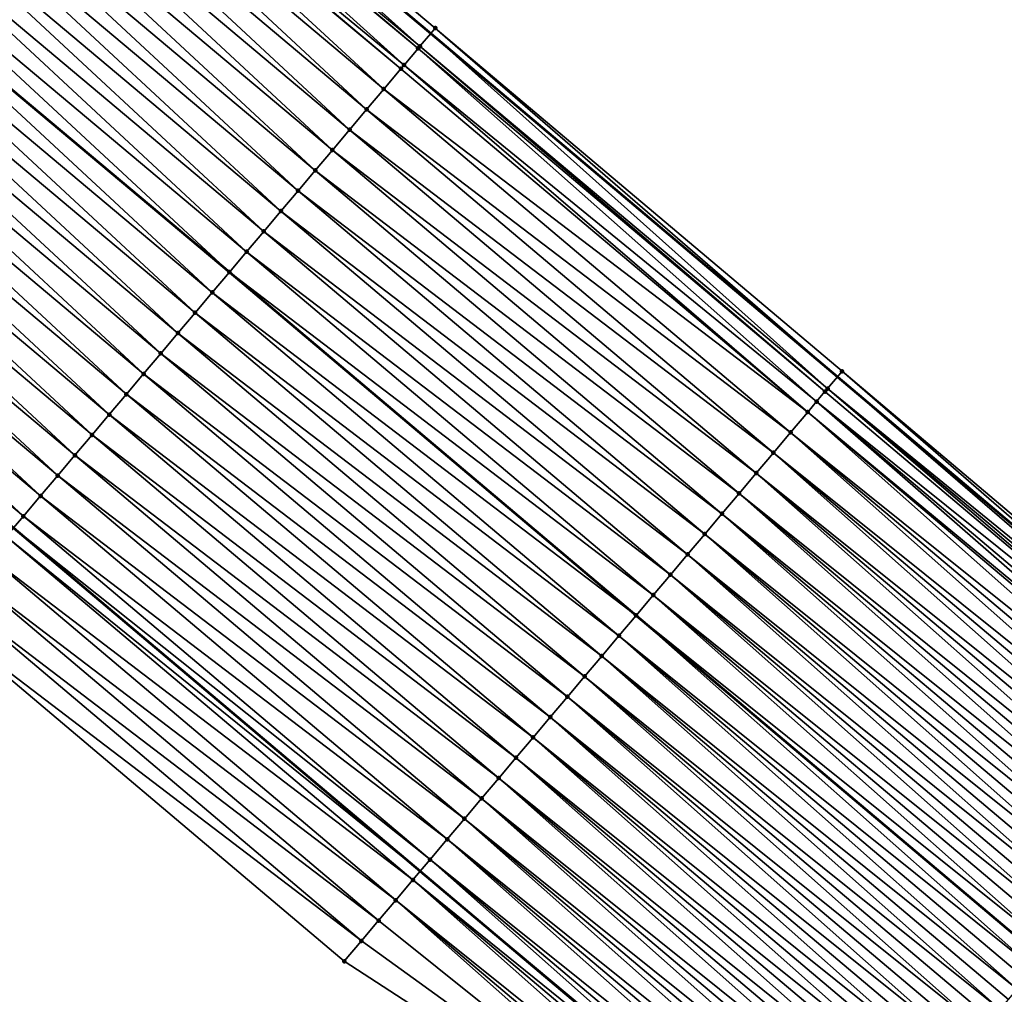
# Model space of a CAD drawing. Header units: feet. Extents: x 2007189 to 2022806, y 818621 to 837694.
# Tile 381 of 656: x 2016581 to 2016618, y 819252 to 819288. Entities that reach past the tile are written whole.
import ezdxf

# ---------------------------------------------------------------- set-up
doc = ezdxf.new("R2010")
doc.units = ezdxf.units.FT
doc.header["$MEASUREMENT"] = 0
for name, color, linetype, lineweight in [('EP_Travel Lane', 172, 'Continuous', 53), ('Road Shots', 141, 'Continuous', 100), ('Road X-Section', 40, 'Continuous', 13), ('STRIPING', 60, 'Continuous', 53)]:
    doc.layers.add(name, color=color, linetype=linetype, lineweight=lineweight)
doc.layers.add('I-77-MM17-21_SB-Surface-Border', color=7, linetype='Continuous')
doc.layers.add('I-77-MM17-21_SB-Surface-TIN', color=7, linetype='Continuous')

msp = doc.modelspace()

# ---------------------------------------------------------------- linework, layer by layer
at = {"layer": 'EP_Travel Lane'}
for points in [[(2016489.559565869, 819377.674227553, 270.3261203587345), (2016504.881901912, 819364.8223237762, 270.560315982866), (2016520.204206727, 819351.9704461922, 270.797772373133), (2016535.526343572, 819339.1187094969, 271.0527361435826), (2016550.848425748, 819326.2670186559, 271.3134064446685), (2016566.170728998, 819313.4151423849, 271.5510221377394), (2016581.493008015, 819300.5632864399, 271.7911614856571), (2016596.840023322, 819287.6751615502, 272.0582540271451), (2016612.121967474, 819274.7761192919, 272.3368764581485), (2016627.40432243, 819261.8767302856, 272.572743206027), (2016642.686517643, 819248.9774761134, 272.8252394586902), (2016657.96883945, 819236.0781150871, 273.0645519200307), (2016673.251180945, 819223.1787374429, 273.3018164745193), (2016688.533488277, 819210.2793886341, 273.5426388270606), (2016703.815714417, 819197.3801083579, 273.7919141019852), (2016719.097995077, 819184.4807820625, 274.0355159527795), (2016734.380056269, 819171.5816410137, 274.3019561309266), (2016749.65505463, 819158.6942299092, 274.5888565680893)], [(2016489.266939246, 819346.1973726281, 270.128160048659), (2016504.589087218, 819333.3456458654, 270.3829531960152), (2016519.911255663, 819320.4939019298, 270.6356149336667), (2016535.233486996, 819307.6421052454, 270.8817148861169), (2016550.55568045, 819294.7903403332, 271.1317693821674), (2016565.877678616, 819281.9387392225, 271.402185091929), (2016581.166967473, 819269.0989905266, 271.6603176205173), (2016596.449232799, 819256.1996771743, 271.905513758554), (2016611.731462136, 819243.3003941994, 272.1544533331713), (2016627.013649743, 819230.4011464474, 272.4077343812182), (2016642.296015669, 819217.5017481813, 272.6424604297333), (2016657.578120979, 819204.6025698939, 272.9043119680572), (2016672.860306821, 819191.7033236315, 273.1577797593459), (2016688.142580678, 819178.8040030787, 273.4020848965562), (2016703.424833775, 819165.9047000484, 273.6485498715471), (2016718.707122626, 819153.0053668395, 273.8912973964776), (2016733.999429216, 819140.1034043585, 274.1678343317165), (2016749.296424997, 819127.221880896, 274.4294133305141)]]:
    msp.add_polyline3d(points, dxfattribs=at)
at = {"layer": 'I-77-MM17-21_SB-Surface-Border', "color": 3, "linetype": 'Continuous', "lineweight": -3}
for points in [[(2016489.732447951, 819377.8802853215, 270.3232260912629), (2016505.054784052, 819365.0283907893, 270.5578926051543), (2016520.377091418, 819352.1765203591, 270.7955601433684), (2016535.778398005, 819339.4191846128, 271.0511854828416), (2016551.562114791, 819327.1172943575, 271.2825340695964), (2016566.804348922, 819314.1698302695, 271.5136050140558), (2016581.665917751, 819300.7693767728, 271.7882463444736), (2016597.013543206, 819287.8806535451, 272.0539932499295), (2016612.295497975, 819274.9816023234, 272.3315104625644), (2016627.577837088, 819262.0822266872, 272.5690261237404), (2016643.827892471, 819250.3289423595, 272.7862371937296), (2016658.787587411, 819237.0475971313, 273.0380198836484), (2016674.392792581, 819224.5300038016, 273.2381648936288), (2016688.707019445, 819210.4848710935, 273.5372030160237), (2016703.989215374, 819197.5856163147, 273.7896226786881), (2016719.916737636, 819185.4502686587, 274.0095461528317), (2016734.553570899, 819171.7871374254, 274.2982413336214), (2016749.827811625, 819158.8992363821, 274.5862957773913)], [(2016746.441525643, 819123.8321223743, 274.3728565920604), (2016731.791721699, 819137.481965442, 274.1178048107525), (2016717.142332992, 819151.151032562, 273.8670019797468), (2016701.417095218, 819163.5250399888, 273.5960993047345), (2016686.900322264, 819177.3317337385, 273.3752747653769), (2016670.328350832, 819188.7024338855, 273.0965546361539), (2016655.046131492, 819201.601708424, 272.8465735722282), (2016640.408835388, 819215.2652303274, 272.6060492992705), (2016624.481575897, 819227.4003561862, 272.3587751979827), (2016610.489193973, 819241.8281330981, 272.128658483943), (2016593.594890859, 819252.8165998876, 271.8316838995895), (2016578.31270149, 819265.7158491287, 271.5785811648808), (2016563.676271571, 819279.3130802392, 271.3462948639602), (2016548.354285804, 819292.1646809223, 271.0750972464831), (2016533.674535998, 819305.7827887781, 270.8458959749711), (2016518.994773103, 819319.4009076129, 270.6180658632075), (2016504.315146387, 819333.0189122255, 270.3760323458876), (2016488.99301617, 819345.8706340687, 270.1199002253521)]]:
    msp.add_polyline3d(points, dxfattribs=at)
at = {"layer": 'I-77-MM17-21_SB-Surface-TIN', "color": 128, "linetype": 'Continuous', "lineweight": -3}
for points in [[(2016581.023175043, 819300.003294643, 271.7990825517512), (2016596.435875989, 819287.1965475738, 272.0681778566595), (2016581.493008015, 819300.5632864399, 271.7911614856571)], [(2016581.665917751, 819300.7693767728, 271.7882463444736), (2016581.493008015, 819300.5632864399, 271.7911614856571), (2016596.840023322, 819287.6751615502, 272.0582540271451)], [(2016596.435875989, 819287.1965475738, 272.0681778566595), (2016596.840023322, 819287.6751615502, 272.0582540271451), (2016581.493008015, 819300.5632864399, 271.7911614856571)], [(2016597.013543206, 819287.8806535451, 272.0539932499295), (2016581.665917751, 819300.7693767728, 271.7882463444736), (2016596.840023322, 819287.6751615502, 272.0582540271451)], [(2016580.380611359, 819299.2370623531, 271.7912550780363), (2016595.836534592, 819286.4863008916, 272.0586313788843), (2016580.953437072, 819299.9201531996, 271.7991767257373)], [(2016580.953437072, 819299.9201531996, 271.7991767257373), (2016596.368394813, 819287.1165962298, 272.06797020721), (2016581.023175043, 819300.003294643, 271.7990825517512)], [(2016580.953437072, 819299.9201531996, 271.7991767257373), (2016595.836534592, 819286.4863008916, 272.0586313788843), (2016596.368394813, 819287.1165962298, 272.06797020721)], [(2016581.023175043, 819300.003294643, 271.7990825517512), (2016596.368394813, 819287.1165962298, 272.06797020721), (2016596.435875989, 819287.1965475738, 272.0681778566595)], [(2016579.73816406, 819298.4707324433, 271.7712942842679), (2016595.078683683, 819285.5879872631, 272.0349654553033), (2016580.328023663, 819299.1743409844, 271.7899687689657)], [(2016580.328023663, 819299.1743409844, 271.7899687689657), (2016595.723499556, 819286.3523252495, 272.0555992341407), (2016580.380611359, 819299.2370623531, 271.7912550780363)], [(2016580.328023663, 819299.1743409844, 271.7899687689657), (2016595.078683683, 819285.5879872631, 272.0349654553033), (2016595.723499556, 819286.3523252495, 272.0555992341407)], [(2016580.380611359, 819299.2370623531, 271.7912550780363), (2016595.723499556, 819286.3523252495, 272.0555992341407), (2016595.836534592, 819286.4863008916, 272.0586313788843)], [(2016579.09570234, 819297.7044146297, 271.7528369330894), (2016594.433858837, 819284.8236568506, 272.015265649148), (2016579.73816406, 819298.4707324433, 271.7712942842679)], [(2016579.73816406, 819298.4707324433, 271.7712942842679), (2016594.433858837, 819284.8236568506, 272.015265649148), (2016595.078683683, 819285.5879872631, 272.0349654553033)], [(2016578.453219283, 819296.9381147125, 271.7366039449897), (2016593.789003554, 819284.0593521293, 271.9987339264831), (2016579.09570234, 819297.7044146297, 271.7528369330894)], [(2016579.09570234, 819297.7044146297, 271.7528369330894), (2016593.789003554, 819284.0593521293, 271.9987339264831), (2016594.433858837, 819284.8236568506, 272.015265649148)], [(2016577.810759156, 819296.1717955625, 271.7179804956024), (2016593.144133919, 819283.2950595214, 271.9836959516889), (2016578.453219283, 819296.9381147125, 271.7366039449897)], [(2016578.453219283, 819296.9381147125, 271.7366039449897), (2016593.144133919, 819283.2950595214, 271.9836959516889), (2016593.789003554, 819284.0593521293, 271.9987339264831)], [(2016577.168301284, 819295.4054745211, 271.6991219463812), (2016592.499263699, 819282.5307674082, 271.9687189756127), (2016577.810759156, 819296.1717955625, 271.7179804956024)], [(2016577.810759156, 819296.1717955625, 271.7179804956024), (2016592.499263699, 819282.5307674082, 271.9687189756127), (2016593.144133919, 819283.2950595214, 271.9836959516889)], [(2016576.525839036, 819294.6391571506, 271.6807196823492), (2016591.854432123, 819281.7664426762, 271.9497196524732), (2016577.168301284, 819295.4054745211, 271.6991219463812)], [(2016577.168301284, 819295.4054745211, 271.6991219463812), (2016591.854432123, 819281.7664426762, 271.9497196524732), (2016592.499263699, 819282.5307674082, 271.9687189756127)], [(2016575.883396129, 819293.8728235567, 271.6603009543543), (2016591.209604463, 819281.0021146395, 271.9303128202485), (2016576.525839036, 819294.6391571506, 271.6807196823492)], [(2016576.525839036, 819294.6391571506, 271.6807196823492), (2016591.209604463, 819281.0021146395, 271.9303128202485), (2016591.854432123, 819281.7664426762, 271.9497196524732)], [(2016575.883396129, 819293.8728235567, 271.6603009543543), (2016575.240926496, 819293.1065123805, 271.642668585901), (2016590.564766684, 819280.2377951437, 271.9119591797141)], [(2016575.883396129, 819293.8728235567, 271.6603009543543), (2016590.564766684, 819280.2377951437, 271.9119591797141), (2016591.209604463, 819281.0021146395, 271.9303128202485)], [(2016589.91991834, 819279.473484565, 271.8947051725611), (2016575.240926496, 819293.1065123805, 271.642668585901), (2016574.598438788, 819292.3402163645, 271.6269204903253)], [(2016589.91991834, 819279.473484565, 271.8947051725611), (2016590.564766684, 819280.2377951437, 271.9119591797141), (2016575.240926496, 819293.1065123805, 271.642668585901)], [(2016574.598438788, 819292.3402163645, 271.6269204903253), (2016573.955974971, 819291.5739000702, 271.6086693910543), (2016589.275089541, 819278.7091572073, 271.8754023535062)], [(2016589.91991834, 819279.473484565, 271.8947051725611), (2016574.598438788, 819292.3402163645, 271.6269204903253), (2016589.275089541, 819278.7091572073, 271.8754023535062)], [(2016588.630248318, 819277.9448409, 271.8574216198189), (2016573.955974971, 819291.5739000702, 271.6086693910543), (2016573.313519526, 819290.8075772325, 271.5895701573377)], [(2016588.630248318, 819277.9448409, 271.8574216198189), (2016589.275089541, 819278.7091572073, 271.8754023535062), (2016573.955974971, 819291.5739000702, 271.6086693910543)], [(2016587.985378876, 819277.1805481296, 271.8423636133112), (2016573.313519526, 819290.8075772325, 271.5895701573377), (2016572.671059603, 819290.0412579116, 271.5709254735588)], [(2016587.985378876, 819277.1805481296, 271.8423636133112), (2016588.630248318, 819277.9448409, 271.8574216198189), (2016573.313519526, 819290.8075772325, 271.5895701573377)], [(2016587.340545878, 819276.4162245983, 271.8235123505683), (2016572.671059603, 819290.0412579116, 271.5709254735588), (2016572.028599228, 819289.2749389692, 271.5523278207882)], [(2016587.340545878, 819276.4162245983, 271.8235123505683), (2016587.985378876, 819277.1805481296, 271.8423636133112), (2016572.671059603, 819290.0412579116, 271.5709254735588)], [(2016586.695717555, 819275.6518971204, 271.8041743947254), (2016572.028599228, 819289.2749389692, 271.5523278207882), (2016571.386106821, 819288.5086468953, 271.5370697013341)], [(2016586.695717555, 819275.6518971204, 271.8041743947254), (2016587.340545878, 819276.4162245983, 271.8235123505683), (2016572.028599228, 819289.2749389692, 271.5523278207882)], [(2016586.050857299, 819274.8875965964, 271.7881602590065), (2016571.386106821, 819288.5086468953, 271.5370697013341), (2016570.743588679, 819287.742376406, 271.5244943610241)], [(2016586.050857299, 819274.8875965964, 271.7881602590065), (2016586.695717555, 819275.6518971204, 271.8041743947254), (2016571.386106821, 819288.5086468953, 271.5370697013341)], [(2016597.013543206, 819287.8806535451, 272.0539932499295), (2016596.840023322, 819287.6751615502, 272.0582540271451), (2016612.121967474, 819274.7761192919, 272.3368764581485)], [(2016597.013543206, 819287.8806535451, 272.0539932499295), (2016612.121967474, 819274.7761192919, 272.3368764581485), (2016612.295497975, 819274.9816023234, 272.3315104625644)], [(2016585.40596005, 819274.1233272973, 271.7759966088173), (2016570.743588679, 819287.742376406, 271.5244943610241), (2016570.101079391, 819286.9760984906, 271.5109960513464)], [(2016585.40596005, 819274.1233272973, 271.7759966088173), (2016586.050857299, 819274.8875965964, 271.7881602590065), (2016570.743588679, 819287.742376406, 271.5244943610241)], [(2016596.435875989, 819287.1965475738, 272.0681778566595), (2016611.750210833, 819274.3359103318, 272.3483721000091), (2016596.840023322, 819287.6751615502, 272.0582540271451)], [(2016611.750210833, 819274.3359103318, 272.3483721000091), (2016612.121967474, 819274.7761192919, 272.3368764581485), (2016596.840023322, 819287.6751615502, 272.0582540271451)], [(2016595.836534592, 819286.4863008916, 272.0586313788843), (2016611.336108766, 819273.8451906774, 272.342291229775), (2016596.368394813, 819287.1165962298, 272.06797020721)], [(2016596.368394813, 819287.1165962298, 272.06797020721), (2016611.650325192, 819274.2175655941, 272.3480261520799), (2016596.435875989, 819287.1965475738, 272.0681778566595)], [(2016596.368394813, 819287.1165962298, 272.06797020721), (2016611.336108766, 819273.8451906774, 272.342291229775), (2016611.650325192, 819274.2175655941, 272.3480261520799)], [(2016596.435875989, 819287.1965475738, 272.0681778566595), (2016611.650325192, 819274.2175655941, 272.3480261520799), (2016611.750210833, 819274.3359103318, 272.3483721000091)], [(2016584.761078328, 819273.3590448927, 271.762216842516), (2016570.101079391, 819286.9760984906, 271.5109960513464), (2016569.458599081, 819286.2097962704, 271.4944767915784)], [(2016584.761078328, 819273.3590448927, 271.762216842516), (2016585.40596005, 819274.1233272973, 271.7759966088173), (2016570.101079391, 819286.9760984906, 271.5109960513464)], [(2016595.723499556, 819286.3523252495, 272.0555992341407), (2016611.0054606, 819273.4532687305, 272.3324635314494), (2016595.836534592, 819286.4863008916, 272.0586313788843)], [(2016595.836534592, 819286.4863008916, 272.0586313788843), (2016611.0054606, 819273.4532687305, 272.3324635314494), (2016611.336108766, 819273.8451906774, 272.342291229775)], [(2016584.116224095, 819272.594739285, 271.7455758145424), (2016569.458599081, 819286.2097962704, 271.4944767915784), (2016568.816136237, 819285.4434793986, 271.4761365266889)], [(2016584.116224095, 819272.594739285, 271.7455758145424), (2016584.761078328, 819273.3590448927, 271.762216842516), (2016569.458599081, 819286.2097962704, 271.4944767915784)], [(2016595.078683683, 819285.5879872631, 272.0349654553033), (2016611.0054606, 819273.4532687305, 272.3324635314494), (2016595.723499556, 819286.3523252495, 272.0555992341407)], [(2016583.471384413, 819271.8304213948, 271.7274201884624), (2016568.816136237, 819285.4434793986, 271.4761365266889), (2016568.173669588, 819284.6771657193, 271.4581930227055)], [(2016583.471384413, 819271.8304213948, 271.7274201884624), (2016584.116224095, 819272.594739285, 271.7455758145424), (2016568.816136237, 819285.4434793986, 271.4761365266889)], [(2016594.433858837, 819284.8236568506, 272.015265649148), (2016610.360673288, 819272.6889066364, 272.3088570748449), (2016595.078683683, 819285.5879872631, 272.0349654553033)], [(2016595.078683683, 819285.5879872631, 272.0349654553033), (2016610.360673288, 819272.6889066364, 272.3088570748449), (2016611.0054606, 819273.4532687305, 272.3324635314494)], [(2016582.826550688, 819271.0660984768, 271.7086445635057), (2016568.173669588, 819284.6771657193, 271.4581930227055), (2016567.531184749, 819283.910867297, 271.4421458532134)], [(2016582.826550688, 819271.0660984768, 271.7086445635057), (2016583.471384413, 819271.8304213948, 271.7274201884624), (2016568.173669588, 819284.6771657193, 271.4581930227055)], [(2016593.789003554, 819284.0593521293, 271.9987339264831), (2016609.715883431, 819271.9245466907, 272.2855155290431), (2016594.433858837, 819284.8236568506, 272.015265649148)], [(2016594.433858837, 819284.8236568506, 272.015265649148), (2016609.715883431, 819271.9245466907, 272.2855155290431), (2016610.360673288, 819272.6889066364, 272.3088570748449)], [(2016582.181705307, 819270.3017853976, 271.6910821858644), (2016567.531184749, 819283.910867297, 271.4421458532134), (2016566.888682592, 819283.1445834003, 271.4279041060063)], [(2016582.181705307, 819270.3017853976, 271.6910821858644), (2016582.826550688, 819271.0660984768, 271.7086445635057), (2016567.531184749, 819283.910867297, 271.4421458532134)], [(2016593.144133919, 819283.2950595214, 271.9836959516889), (2016609.071063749, 819271.1602119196, 272.2652783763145), (2016593.789003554, 819284.0593521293, 271.9987339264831)], [(2016593.789003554, 819284.0593521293, 271.9987339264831), (2016609.071063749, 819271.1602119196, 272.2652783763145), (2016609.715883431, 819271.9245466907, 272.2855155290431)], [(2016581.536868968, 819269.5374646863, 271.6725786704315), (2016566.888682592, 819283.1445834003, 271.4279041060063), (2016566.246195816, 819282.3782866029, 271.4120588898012)], [(2016581.536868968, 819269.5374646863, 271.6725786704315), (2016582.181705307, 819270.3017853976, 271.6910821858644), (2016566.888682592, 819283.1445834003, 271.4279041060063)], [(2016592.499263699, 819282.5307674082, 271.9687189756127), (2016608.426242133, 819270.3958787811, 272.2452425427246), (2016593.144133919, 819283.2950595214, 271.9836959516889)], [(2016593.144133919, 819283.2950595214, 271.9836959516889), (2016608.426242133, 819270.3958787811, 272.2452425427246), (2016609.071063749, 819271.1602119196, 272.2652783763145)], [(2016581.536868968, 819269.5374646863, 271.6725786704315), (2016566.246195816, 819282.3782866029, 271.4120588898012), (2016581.166967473, 819269.0989905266, 271.6603176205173)], [(2016591.854432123, 819281.7664426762, 271.9497196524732), (2016607.781415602, 819269.6315497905, 272.2257182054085), (2016592.499263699, 819282.5307674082, 271.9687189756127)], [(2016592.499263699, 819282.5307674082, 271.9687189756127), (2016607.781415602, 819269.6315497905, 272.2257182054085), (2016608.426242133, 819270.3958787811, 272.2452425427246)], [(2016591.209604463, 819281.0021146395, 271.9303128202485), (2016607.1365754, 819268.8672323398, 272.2076169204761), (2016591.854432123, 819281.7664426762, 271.9497196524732)], [(2016591.854432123, 819281.7664426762, 271.9497196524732), (2016607.1365754, 819268.8672323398, 272.2076169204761), (2016607.781415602, 819269.6315497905, 272.2257182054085)], [(2016590.564766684, 819280.2377951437, 271.9119591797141), (2016606.491757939, 819268.1028956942, 272.1871486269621), (2016591.209604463, 819281.0021146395, 271.9303128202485)], [(2016591.209604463, 819281.0021146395, 271.9303128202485), (2016606.491757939, 819268.1028956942, 272.1871486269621), (2016607.1365754, 819268.8672323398, 272.2076169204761)], [(2016589.91991834, 819279.473484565, 271.8947051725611), (2016605.846935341, 819267.3385633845, 272.1672149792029), (2016590.564766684, 819280.2377951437, 271.9119591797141)], [(2016590.564766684, 819280.2377951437, 271.9119591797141), (2016605.846935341, 819267.3385633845, 272.1672149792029), (2016606.491757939, 819268.1028956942, 272.1871486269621)], [(2016589.91991834, 819279.473484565, 271.8947051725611), (2016589.275089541, 819278.7091572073, 271.8754023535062), (2016605.202087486, 819266.5742523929, 272.1499101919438)], [(2016589.91991834, 819279.473484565, 271.8947051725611), (2016605.202087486, 819266.5742523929, 272.1499101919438), (2016605.846935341, 819267.3385633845, 272.1672149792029)], [(2016588.630248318, 819277.9448409, 271.8574216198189), (2016604.557240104, 819265.8099407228, 272.1325418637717), (2016589.275089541, 819278.7091572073, 271.8754023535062)], [(2016605.202087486, 819266.5742523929, 272.1499101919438), (2016589.275089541, 819278.7091572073, 271.8754023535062), (2016604.557240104, 819265.8099407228, 272.1325418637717)], [(2016587.985378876, 819277.1805481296, 271.8423636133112), (2016603.912392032, 819265.0456301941, 272.1152740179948), (2016588.630248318, 819277.9448409, 271.8574216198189)], [(2016588.630248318, 819277.9448409, 271.8574216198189), (2016603.912392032, 819265.0456301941, 272.1152740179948), (2016604.557240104, 819265.8099407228, 272.1325418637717)], [(2016587.340545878, 819276.4162245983, 271.8235123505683), (2016603.267527, 819264.2813337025, 272.0997572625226), (2016587.985378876, 819277.1805481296, 271.8423636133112)], [(2016587.985378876, 819277.1805481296, 271.8423636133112), (2016603.267527, 819264.2813337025, 272.0997572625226), (2016603.912392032, 819265.0456301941, 272.1152740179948)], [(2016586.695717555, 819275.6518971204, 271.8041743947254), (2016602.622691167, 819263.5170125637, 272.0812011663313), (2016587.340545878, 819276.4162245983, 271.8235123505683)], [(2016587.340545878, 819276.4162245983, 271.8235123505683), (2016602.622691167, 819263.5170125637, 272.0812011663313), (2016603.267527, 819264.2813337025, 272.0997572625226)], [(2016586.050857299, 819274.8875965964, 271.7881602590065), (2016601.977844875, 819262.7527002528, 272.0637336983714), (2016586.695717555, 819275.6518971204, 271.8041743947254)], [(2016586.695717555, 819275.6518971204, 271.8041743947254), (2016601.977844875, 819262.7527002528, 272.0637336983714), (2016602.622691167, 819263.5170125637, 272.0812011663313)], [(2016585.40596005, 819274.1233272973, 271.7759966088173), (2016601.332997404, 819261.9883889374, 272.0463889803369), (2016586.050857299, 819274.8875965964, 271.7881602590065)], [(2016586.050857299, 819274.8875965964, 271.7881602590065), (2016601.332997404, 819261.9883889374, 272.0463889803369), (2016601.977844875, 819262.7527002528, 272.0637336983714)], [(2016612.295497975, 819274.9816023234, 272.3315104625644), (2016612.121967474, 819274.7761192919, 272.3368764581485), (2016627.40432243, 819261.8767302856, 272.572743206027)], [(2016612.295497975, 819274.9816023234, 272.3315104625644), (2016627.40432243, 819261.8767302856, 272.572743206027), (2016627.577837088, 819262.0822266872, 272.5690261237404)], [(2016611.750210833, 819274.3359103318, 272.3483721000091), (2016627.255263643, 819261.7001973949, 272.5759363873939), (2016612.121967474, 819274.7761192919, 272.3368764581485)], [(2016627.255263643, 819261.7001973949, 272.5759363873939), (2016627.40432243, 819261.8767302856, 272.572743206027), (2016612.121967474, 819274.7761192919, 272.3368764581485)], [(2016611.336108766, 819273.8451906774, 272.342291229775), (2016626.932748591, 819261.3181188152, 272.5767687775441), (2016611.650325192, 819274.2175655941, 272.3480261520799)], [(2016611.650325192, 819274.2175655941, 272.3480261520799), (2016626.932748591, 819261.3181188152, 272.5767687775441), (2016611.750210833, 819274.3359103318, 272.3483721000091)], [(2016611.750210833, 819274.3359103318, 272.3483721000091), (2016627.08522658, 819261.4987716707, 272.577121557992), (2016627.255263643, 819261.7001973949, 272.5759363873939)], [(2016611.750210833, 819274.3359103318, 272.3483721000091), (2016626.932748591, 819261.3181188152, 272.5767687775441), (2016627.08522658, 819261.4987716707, 272.577121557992)], [(2016584.761078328, 819273.3590448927, 271.762216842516), (2016600.688161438, 819261.2240679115, 272.0278467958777), (2016585.40596005, 819274.1233272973, 271.7759966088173)], [(2016585.40596005, 819274.1233272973, 271.7759966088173), (2016600.688161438, 819261.2240679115, 272.0278467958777), (2016601.332997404, 819261.9883889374, 272.0463889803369)], [(2016611.0054606, 819273.4532687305, 272.3324635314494), (2016626.408231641, 819260.6965385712, 272.5682131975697), (2016611.336108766, 819273.8451906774, 272.342291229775)], [(2016611.336108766, 819273.8451906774, 272.342291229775), (2016626.610281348, 819260.9359998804, 272.5726248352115), (2016626.932748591, 819261.3181188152, 272.5767687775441)], [(2016611.336108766, 819273.8451906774, 272.342291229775), (2016626.408231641, 819260.6965385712, 272.5682131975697), (2016626.610281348, 819260.9359998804, 272.5726248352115)], [(2016610.360673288, 819272.6889066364, 272.3088570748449), (2016625.965429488, 819260.1716922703, 272.5557369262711), (2016611.0054606, 819273.4532687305, 272.3324635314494)], [(2016611.0054606, 819273.4532687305, 272.3324635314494), (2016626.287846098, 819260.5538539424, 272.5651509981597), (2016626.408231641, 819260.6965385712, 272.5682131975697)], [(2016611.0054606, 819273.4532687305, 272.3324635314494), (2016625.965429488, 819260.1716922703, 272.5557369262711), (2016626.287846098, 819260.5538539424, 272.5651509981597)], [(2016584.116224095, 819272.594739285, 271.7455758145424), (2016600.043319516, 819260.4597519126, 272.0099245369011), (2016584.761078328, 819273.3590448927, 271.762216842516)], [(2016584.761078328, 819273.3590448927, 271.762216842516), (2016600.043319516, 819260.4597519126, 272.0099245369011), (2016600.688161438, 819261.2240679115, 272.0278467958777)], [(2016609.715883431, 819271.9245466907, 272.2855155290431), (2016625.320625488, 819259.4073442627, 272.5338674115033), (2016610.360673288, 819272.6889066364, 272.3088570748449)], [(2016610.360673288, 819272.6889066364, 272.3088570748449), (2016625.643023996, 819259.7895212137, 272.5451656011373), (2016625.965429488, 819260.1716922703, 272.5557369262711)], [(2016610.360673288, 819272.6889066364, 272.3088570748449), (2016625.320625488, 819259.4073442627, 272.5338674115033), (2016625.643023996, 819259.7895212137, 272.5451656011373)], [(2016583.471384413, 819271.8304213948, 271.7274201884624), (2016599.398485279, 819259.6954294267, 271.9912023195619), (2016584.116224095, 819272.594739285, 271.7455758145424)], [(2016584.116224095, 819272.594739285, 271.7455758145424), (2016599.398485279, 819259.6954294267, 271.9912023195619), (2016600.043319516, 819260.4597519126, 272.0099245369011)], [(2016582.826550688, 819271.0660984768, 271.7086445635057), (2016598.753658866, 819258.9311003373, 271.9716657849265), (2016583.471384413, 819271.8304213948, 271.7274201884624)], [(2016583.471384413, 819271.8304213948, 271.7274201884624), (2016598.753658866, 819258.9311003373, 271.9716657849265), (2016599.398485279, 819259.6954294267, 271.9912023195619)], [(2016609.071063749, 819271.1602119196, 272.2652783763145), (2016624.675828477, 819258.6429903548, 272.5112703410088), (2016609.715883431, 819271.9245466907, 272.2855155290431)], [(2016609.715883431, 819271.9245466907, 272.2855155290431), (2016624.998227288, 819259.0251670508, 272.5225370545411), (2016625.320625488, 819259.4073442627, 272.5338674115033)], [(2016609.715883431, 819271.9245466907, 272.2855155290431), (2016624.675828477, 819258.6429903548, 272.5112703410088), (2016624.998227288, 819259.0251670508, 272.5225370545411)], [(2016582.181705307, 819270.3017853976, 271.6910821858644), (2016598.108832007, 819258.1667716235, 271.9521756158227), (2016582.826550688, 819271.0660984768, 271.7086445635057)], [(2016582.826550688, 819271.0660984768, 271.7086445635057), (2016598.108832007, 819258.1667716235, 271.9521756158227), (2016598.753658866, 819258.9311003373, 271.9716657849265)], [(2016608.426242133, 819270.3958787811, 272.2452425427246), (2016624.031014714, 819257.8786505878, 272.4904170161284), (2016609.071063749, 819271.1602119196, 272.2652783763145)], [(2016609.071063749, 819271.1602119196, 272.2652783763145), (2016624.353423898, 819258.2608185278, 272.50060401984), (2016624.675828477, 819258.6429903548, 272.5112703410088)], [(2016609.071063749, 819271.1602119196, 272.2652783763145), (2016624.031014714, 819257.8786505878, 272.4904170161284), (2016624.353423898, 819258.2608185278, 272.50060401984)], [(2016581.536868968, 819269.5374646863, 271.6725786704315), (2016597.463995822, 819257.4024507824, 271.9336562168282), (2016582.181705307, 819270.3017853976, 271.6910821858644)], [(2016582.181705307, 819270.3017853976, 271.6910821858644), (2016597.463995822, 819257.4024507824, 271.9336562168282), (2016598.108832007, 819258.1667716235, 271.9521756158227)], [(2016607.781415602, 819269.6315497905, 272.2257182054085), (2016623.386181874, 819257.1143269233, 272.4715493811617), (2016608.426242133, 819270.3958787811, 272.2452425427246)], [(2016608.426242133, 819270.3958787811, 272.2452425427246), (2016623.708598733, 819257.4964883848, 272.4809374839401), (2016624.031014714, 819257.8786505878, 272.4904170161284)], [(2016608.426242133, 819270.3958787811, 272.2452425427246), (2016623.386181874, 819257.1143269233, 272.4715493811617), (2016623.708598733, 819257.4964883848, 272.4809374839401)], [(2016581.536868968, 819269.5374646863, 271.6725786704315), (2016581.166967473, 819269.0989905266, 271.6603176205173), (2016596.819158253, 819256.6381311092, 271.9152808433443)], [(2016581.536868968, 819269.5374646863, 271.6725786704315), (2016596.819158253, 819256.6381311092, 271.9152808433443), (2016597.463995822, 819257.4024507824, 271.9336562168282)], [(2016607.1365754, 819268.8672323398, 272.2076169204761), (2016622.741351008, 819256.350001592, 272.4524761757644), (2016607.781415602, 819269.6315497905, 272.2257182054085)], [(2016607.781415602, 819269.6315497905, 272.2257182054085), (2016623.063764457, 819256.732165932, 272.4622192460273), (2016623.386181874, 819257.1143269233, 272.4715493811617)], [(2016607.781415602, 819269.6315497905, 272.2257182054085), (2016622.741351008, 819256.350001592, 272.4524761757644), (2016623.063764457, 819256.732165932, 272.4622192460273)], [(2016580.8920602, 819268.7731207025, 271.651205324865), (2016596.449232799, 819256.1996771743, 271.905513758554), (2016581.166967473, 819269.0989905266, 271.6603176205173)], [(2016596.819158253, 819256.6381311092, 271.9152808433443), (2016581.166967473, 819269.0989905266, 271.6603176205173), (2016596.449232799, 819256.1996771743, 271.905513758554)], [(2016580.24725144, 819268.0087767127, 271.6298312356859), (2016596.174307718, 819255.8738223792, 271.8982549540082), (2016580.8920602, 819268.7731207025, 271.651205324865)], [(2016580.8920602, 819268.7731207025, 271.651205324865), (2016596.174307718, 819255.8738223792, 271.8982549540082), (2016596.449232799, 819256.1996771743, 271.905513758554)], [(2016606.491757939, 819268.1028956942, 272.1871486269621), (2016622.096532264, 819255.5856660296, 272.4321413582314), (2016607.1365754, 819268.8672323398, 272.2076169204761)], [(2016607.1365754, 819268.8672323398, 272.2076169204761), (2016622.418940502, 819255.9678347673, 272.4424267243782), (2016622.741351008, 819256.350001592, 272.4524761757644)], [(2016607.1365754, 819268.8672323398, 272.2076169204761), (2016622.096532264, 819255.5856660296, 272.4321413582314), (2016622.418940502, 819255.9678347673, 272.4424267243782)], [(2016579.602409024, 819267.2444611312, 271.6119602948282), (2016595.5294334, 819255.1095337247, 271.8837046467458), (2016580.24725144, 819268.0087767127, 271.6298312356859)], [(2016580.24725144, 819268.0087767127, 271.6298312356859), (2016595.5294334, 819255.1095337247, 271.8837046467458), (2016596.174307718, 819255.8738223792, 271.8982549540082)], [(2016605.846935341, 819267.3385633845, 272.1672149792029), (2016621.451712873, 819254.8213310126, 272.4118738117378), (2016606.491757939, 819268.1028956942, 272.1871486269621)], [(2016606.491757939, 819268.1028956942, 272.1871486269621), (2016621.774123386, 819255.2034978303, 272.4219223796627), (2016622.096532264, 819255.5856660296, 272.4321413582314)], [(2016606.491757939, 819268.1028956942, 272.1871486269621), (2016621.451712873, 819254.8213310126, 272.4118738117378), (2016621.774123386, 819255.2034978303, 272.4219223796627)], [(2016578.95754826, 819266.4801610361, 271.5959990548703), (2016594.884560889, 819254.3452435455, 271.8689662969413), (2016579.602409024, 819267.2444611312, 271.6119602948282)], [(2016579.602409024, 819267.2444611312, 271.6119602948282), (2016594.884560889, 819254.3452435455, 271.8689662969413), (2016595.5294334, 819255.1095337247, 271.8837046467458)], [(2016605.202087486, 819266.5742523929, 272.1499101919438), (2016620.806882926, 819254.0570049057, 272.3927049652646), (2016605.846935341, 819267.3385633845, 272.1672149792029)], [(2016605.846935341, 819267.3385633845, 272.1672149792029), (2016621.129299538, 819254.439166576, 272.4021188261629), (2016621.451712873, 819254.8213310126, 272.4118738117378)], [(2016605.846935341, 819267.3385633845, 272.1672149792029), (2016620.806882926, 819254.0570049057, 272.3927049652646), (2016621.129299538, 819254.439166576, 272.4021188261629)], [(2016578.31270149, 819265.7158491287, 271.5785811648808), (2016594.239710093, 819253.5809350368, 271.8519676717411), (2016578.95754826, 819266.4801610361, 271.5959990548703)], [(2016578.95754826, 819266.4801610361, 271.5959990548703), (2016594.239710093, 819253.5809350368, 271.8519676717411), (2016594.884560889, 819254.3452435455, 271.8689662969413)], [(2016605.202087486, 819266.5742523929, 272.1499101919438), (2016604.557240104, 819265.8099407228, 272.1325418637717), (2016620.162034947, 819253.2926940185, 272.3754129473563)], [(2016605.202087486, 819266.5742523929, 272.1499101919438), (2016620.484461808, 819253.6748470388, 272.3837601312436), (2016620.806882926, 819254.0570049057, 272.3927049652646)], [(2016605.202087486, 819266.5742523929, 272.1499101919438), (2016620.162034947, 819253.2926940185, 272.3754129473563), (2016620.484461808, 819253.6748470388, 272.3837601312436)], [(2016578.31270149, 819265.7158491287, 271.5785811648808), (2016593.594890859, 819252.8165998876, 271.8316838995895), (2016594.239710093, 819253.5809350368, 271.8519676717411)], [(2016603.912392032, 819265.0456301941, 272.1152740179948), (2016619.517162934, 819252.5284034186, 272.3606226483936), (2016604.557240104, 819265.8099407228, 272.1325418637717)], [(2016620.162034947, 819253.2926940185, 272.3754129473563), (2016604.557240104, 819265.8099407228, 272.1325418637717), (2016619.83960222, 819252.9105456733, 272.3676622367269)], [(2016619.517162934, 819252.5284034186, 272.3606226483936), (2016619.83960222, 819252.9105456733, 272.3676622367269), (2016604.557240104, 819265.8099407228, 272.1325418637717)], [(2016603.267527, 819264.2813337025, 272.0997572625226), (2016618.872279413, 819251.7641225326, 272.3470301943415), (2016603.912392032, 819265.0456301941, 272.1152740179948)], [(2016603.912392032, 819265.0456301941, 272.1152740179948), (2016619.194721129, 819252.1462630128, 272.3538310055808), (2016619.517162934, 819252.5284034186, 272.3606226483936)], [(2016603.912392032, 819265.0456301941, 272.1152740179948), (2016618.872279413, 819251.7641225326, 272.3470301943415), (2016619.194721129, 819252.1462630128, 272.3538310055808)], [(2016602.622691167, 819263.5170125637, 272.0812011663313), (2016618.227413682, 819250.9998266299, 272.3315859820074), (2016603.267527, 819264.2813337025, 272.0997572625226)], [(2016603.267527, 819264.2813337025, 272.0997572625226), (2016618.549843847, 819251.3819768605, 272.3395891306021), (2016618.872279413, 819251.7641225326, 272.3470301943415)], [(2016603.267527, 819264.2813337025, 272.0997572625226), (2016618.227413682, 819250.9998266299, 272.3315859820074), (2016618.549843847, 819251.3819768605, 272.3395891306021)], [(2016601.977844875, 819262.7527002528, 272.0637336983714), (2016617.582562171, 819250.2355187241, 272.3146615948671), (2016602.622691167, 819263.5170125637, 272.0812011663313)], [(2016602.622691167, 819263.5170125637, 272.0812011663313), (2016617.904985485, 819250.6176747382, 272.3233779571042), (2016618.227413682, 819250.9998266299, 272.3315859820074)], [(2016602.622691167, 819263.5170125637, 272.0812011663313), (2016617.582562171, 819250.2355187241, 272.3146615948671), (2016617.904985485, 819250.6176747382, 272.3233779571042)], [(2016601.332997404, 819261.9883889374, 272.0463889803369), (2016616.937719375, 819249.4712034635, 272.2968302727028), (2016601.977844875, 819262.7527002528, 272.0637336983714)], [(2016601.977844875, 819262.7527002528, 272.0637336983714), (2016617.260140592, 819249.853361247, 272.3057648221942), (2016617.582562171, 819250.2355187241, 272.3146615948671)], [(2016601.977844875, 819262.7527002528, 272.0637336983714), (2016616.937719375, 819249.4712034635, 272.2968302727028), (2016617.260140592, 819249.853361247, 272.3057648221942)], [(2016600.688161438, 819261.2240679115, 272.0278467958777), (2016616.292880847, 819248.7068845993, 272.2785545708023), (2016601.332997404, 819261.9883889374, 272.0463889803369)], [(2016601.332997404, 819261.9883889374, 272.0463889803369), (2016616.615298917, 819249.0890450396, 272.2878167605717), (2016616.937719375, 819249.4712034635, 272.2968302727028)], [(2016601.332997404, 819261.9883889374, 272.0463889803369), (2016616.292880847, 819248.7068845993, 272.2785545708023), (2016616.615298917, 819249.0890450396, 272.2878167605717)], [(2016600.043319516, 819260.4597519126, 272.0099245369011), (2016615.648044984, 819247.9425634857, 272.2600015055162), (2016600.688161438, 819261.2240679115, 272.0278467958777)], [(2016600.688161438, 819261.2240679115, 272.0278467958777), (2016615.970461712, 819248.3247250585, 272.2694033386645), (2016616.292880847, 819248.7068845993, 272.2785545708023)], [(2016600.688161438, 819261.2240679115, 272.0278467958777), (2016615.648044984, 819247.9425634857, 272.2600015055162), (2016615.970461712, 819248.3247250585, 272.2694033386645)], [(2016599.398485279, 819259.6954294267, 271.9912023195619), (2016615.003222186, 819247.1782313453, 272.2400886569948), (2016600.043319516, 819260.4597519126, 272.0099245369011)], [(2016600.043319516, 819260.4597519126, 272.0099245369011), (2016615.32563281, 819247.5603980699, 272.250125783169), (2016615.648044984, 819247.9425634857, 272.2600015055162)], [(2016600.043319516, 819260.4597519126, 272.0099245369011), (2016615.003222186, 819247.1782313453, 272.2400886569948), (2016615.32563281, 819247.5603980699, 272.250125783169)], [(2016598.753658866, 819258.9311003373, 271.9716657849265), (2016614.358399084, 819246.4138994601, 272.2202072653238), (2016599.398485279, 819259.6954294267, 271.9912023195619)], [(2016599.398485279, 819259.6954294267, 271.9912023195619), (2016614.680810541, 819246.7960654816, 272.2301576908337), (2016615.003222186, 819247.1782313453, 272.2400886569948)], [(2016599.398485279, 819259.6954294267, 271.9912023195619), (2016614.358399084, 819246.4138994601, 272.2202072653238), (2016614.680810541, 819246.7960654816, 272.2301576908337)], [(2016598.108832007, 819258.1667716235, 271.9521756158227), (2016613.713567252, 819245.6495749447, 272.201234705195), (2016598.753658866, 819258.9311003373, 271.9716657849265)], [(2016598.753658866, 819258.9311003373, 271.9716657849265), (2016614.035986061, 819246.0317347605, 272.2104198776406), (2016614.358399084, 819246.4138994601, 272.2202072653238)], [(2016598.753658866, 819258.9311003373, 271.9716657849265), (2016613.713567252, 819245.6495749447, 272.201234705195), (2016614.035986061, 819246.0317347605, 272.2104198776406)], [(2016597.463995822, 819257.4024507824, 271.9336562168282), (2016613.068715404, 819244.8852673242, 272.1843455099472), (2016598.108832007, 819258.1667716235, 271.9521756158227)], [(2016598.108832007, 819258.1667716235, 271.9521756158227), (2016613.391142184, 819245.267420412, 272.1927010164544), (2016613.713567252, 819245.6495749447, 272.201234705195)], [(2016598.108832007, 819258.1667716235, 271.9521756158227), (2016613.068715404, 819244.8852673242, 272.1843455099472), (2016613.391142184, 819245.267420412, 272.1927010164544)], [(2016596.819158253, 819256.6381311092, 271.9152808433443), (2016612.423850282, 819244.1209709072, 272.1688378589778), (2016597.463995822, 819257.4024507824, 271.9336562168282)], [(2016597.463995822, 819257.4024507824, 271.9336562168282), (2016612.746285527, 819244.5031168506, 272.1763123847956), (2016613.068715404, 819244.8852673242, 272.1843455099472)], [(2016597.463995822, 819257.4024507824, 271.9336562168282), (2016612.423850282, 819244.1209709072, 272.1688378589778), (2016612.746285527, 819244.5031168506, 272.1763123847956)], [(2016596.819158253, 819256.6381311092, 271.9152808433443), (2016596.449232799, 819256.1996771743, 271.905513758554), (2016611.778965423, 819243.3566911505, 272.155384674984)], [(2016596.819158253, 819256.6381311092, 271.9152808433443), (2016612.101410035, 819243.7388291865, 272.161884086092), (2016612.423850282, 819244.1209709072, 272.1688378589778)], [(2016596.819158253, 819256.6381311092, 271.9152808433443), (2016611.778965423, 819243.3566911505, 272.155384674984), (2016612.101410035, 819243.7388291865, 272.161884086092)], [(2016596.174307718, 819255.8738223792, 271.8982549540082), (2016611.731462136, 819243.3003941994, 272.1544533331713), (2016596.449232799, 819256.1996771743, 271.905513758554)], [(2016611.778965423, 819243.3566911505, 272.155384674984), (2016596.449232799, 819256.1996771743, 271.905513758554), (2016611.731462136, 819243.3003941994, 272.1544533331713)], [(2016595.5294334, 819255.1095337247, 271.8837046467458), (2016611.134072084, 819242.5924185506, 272.1428140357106), (2016596.174307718, 819255.8738223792, 271.8982549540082)], [(2016596.174307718, 819255.8738223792, 271.8982549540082), (2016611.456519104, 819242.9745545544, 272.1490628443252), (2016611.731462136, 819243.3003941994, 272.1544533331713)], [(2016596.174307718, 819255.8738223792, 271.8982549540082), (2016611.134072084, 819242.5924185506, 272.1428140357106), (2016611.456519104, 819242.9745545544, 272.1490628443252)], [(2016594.884560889, 819254.3452435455, 271.8689662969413), (2016610.489193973, 819241.8281330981, 272.128658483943), (2016595.5294334, 819255.1095337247, 271.8837046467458)], [(2016595.5294334, 819255.1095337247, 271.8837046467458), (2016610.81163025, 819242.2102781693, 272.1360254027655), (2016611.134072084, 819242.5924185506, 272.1428140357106)], [(2016595.5294334, 819255.1095337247, 271.8837046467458), (2016610.489193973, 819241.8281330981, 272.128658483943), (2016610.81163025, 819242.2102781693, 272.1360254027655)], [(2016594.239710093, 819253.5809350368, 271.8519676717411), (2016610.489193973, 819241.8281330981, 272.128658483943), (2016594.884560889, 819254.3452435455, 271.8689662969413)], [(2016593.594890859, 819252.8165998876, 271.8316838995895), (2016610.489193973, 819241.8281330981, 272.128658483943), (2016594.239710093, 819253.5809350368, 271.8519676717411)]]:
    msp.add_3dface(points, dxfattribs=at)
at = {"layer": 'Road Shots', "lineweight": 100}
for p in [(2016597.013543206, 819287.8806535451, 272.0539932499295), (2016596.368394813, 819287.1165962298, 272.06797020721), (2016596.435875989, 819287.1965475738, 272.0681778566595), (2016595.836534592, 819286.4863008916, 272.0586313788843), (2016595.723499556, 819286.3523252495, 272.0555992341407), (2016595.078683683, 819285.5879872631, 272.0349654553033), (2016594.433858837, 819284.8236568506, 272.015265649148), (2016593.789003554, 819284.0593521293, 271.9987339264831), (2016593.144133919, 819283.2950595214, 271.9836959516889), (2016592.499263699, 819282.5307674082, 271.9687189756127), (2016591.854432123, 819281.7664426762, 271.9497196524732), (2016591.209604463, 819281.0021146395, 271.9303128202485), (2016590.564766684, 819280.2377951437, 271.9119591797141), (2016589.91991834, 819279.473484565, 271.8947051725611), (2016589.27508968, 819278.7091573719, 271.8754023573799), (2016588.630248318, 819277.9448409, 271.8574216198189), (2016587.985378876, 819277.1805481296, 271.8423636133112), (2016587.340545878, 819276.4162245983, 271.8235123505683), (2016586.695717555, 819275.6518971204, 271.8041743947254), (2016586.050857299, 819274.8875965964, 271.7881602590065), (2016612.295497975, 819274.9816023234, 272.3315104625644), (2016611.650325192, 819274.2175655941, 272.3480261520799), (2016611.750210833, 819274.3359103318, 272.3483721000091), (2016585.40596005, 819274.1233272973, 271.7759966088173), (2016611.336108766, 819273.8451906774, 272.342291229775), (2016611.0054606, 819273.4532687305, 272.3324635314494), (2016584.761078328, 819273.3590448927, 271.762216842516), (2016610.360673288, 819272.6889066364, 272.3088570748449), (2016584.116224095, 819272.594739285, 271.7455758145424), (2016583.471384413, 819271.8304213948, 271.7274201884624), (2016609.715883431, 819271.9245466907, 272.2855155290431), (2016582.826550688, 819271.0660984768, 271.7086445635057), (2016609.071063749, 819271.1602119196, 272.2652783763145), (2016582.181705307, 819270.3017853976, 271.6910821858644), (2016608.426242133, 819270.3958787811, 272.2452425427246), (2016581.536868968, 819269.5374646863, 271.6725786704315), (2016607.781415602, 819269.6315497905, 272.2257182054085), (2016607.1365754, 819268.8672323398, 272.2076169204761), (2016606.491757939, 819268.1028956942, 272.1871486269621), (2016605.846935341, 819267.3385633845, 272.1672149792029), (2016605.202087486, 819266.5742523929, 272.1499101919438), (2016604.557240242, 819265.8099408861, 272.1325418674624), (2016603.912392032, 819265.0456301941, 272.1152740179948), (2016603.267527, 819264.2813337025, 272.0997572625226), (2016602.622691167, 819263.5170125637, 272.0812011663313), (2016601.977844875, 819262.7527002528, 272.0637336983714), (2016601.332997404, 819261.9883889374, 272.0463889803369), (2016600.688161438, 819261.2240679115, 272.0278467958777), (2016600.043319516, 819260.4597519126, 272.0099245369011), (2016599.398485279, 819259.6954294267, 271.9912023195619), (2016598.753658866, 819258.9311003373, 271.9716657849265), (2016598.108832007, 819258.1667716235, 271.9521756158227), (2016597.463995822, 819257.4024507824, 271.9336562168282), (2016596.819158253, 819256.6381311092, 271.9152808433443), (2016596.174307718, 819255.8738223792, 271.8982549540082), (2016595.5294334, 819255.1095337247, 271.8837046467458), (2016594.884560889, 819254.3452435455, 271.8689662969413), (2016594.239710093, 819253.5809350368, 271.8519676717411), (2016593.594890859, 819252.8165998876, 271.8316838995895)]:
    msp.add_point(p, dxfattribs=at)
at = {"layer": 'Road X-Section', "extrusion": (0.7661092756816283, -0.6425884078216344, 0.0125186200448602), "elevation": 1018452.144922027, "flags": 128}
msp.add_lwpolyline([(1923656.660585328, -12478.80504137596), (1923655.660585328, -12478.79420431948), (1923655.552068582, -12478.79411013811), (1923654.660585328, -12478.80203240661), (1923654.578735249, -12478.80331881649), (1923653.660585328, -12478.82199476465), (1923652.660585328, -12478.84045356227), (1923651.660585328, -12478.85668782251), (1923650.660585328, -12478.87531273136), (1923649.660585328, -12478.89417275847), (1923648.660585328, -12478.91257646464), (1923647.660585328, -12478.93299679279), (1923646.660585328, -12478.95063054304), (1923645.660585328, -12478.96637987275), (1923644.660585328, -12478.98463239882), (1923643.660585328, -12479.00373313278), (1923642.660585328, -12479.02237927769), (1923641.660585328, -12479.04097838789), (1923640.660585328, -12479.05623770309), (1923639.660585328, -12479.0688140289), (1923638.660585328, -12479.0823133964), (1923637.660585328, -12479.09883395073), (1923636.660585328, -12479.11717565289), (1923635.660585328, -12479.13512056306), (1923634.660585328, -12479.15116899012), (1923633.660585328, -12479.16541185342), (1923632.660585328, -12479.18125831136), (1923631.660585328, -12479.19847365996), (1923630.660585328, -12479.21480442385), (1923629.660585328, -12479.23086776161), (1923628.660585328, -12479.24702749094)], dxfattribs=at)
at = {"layer": 'Road X-Section', "extrusion": (0.7641102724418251, -0.6449631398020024, 0.01257138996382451), "elevation": 1012495.429612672, "flags": 128}
msp.add_lwpolyline([(1926809.289602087, -12457.40531110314), (1926808.394224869, -12457.39112537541), (1926808.289602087, -12457.39133304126), (1926807.464891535, -12457.40067260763), (1926807.289602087, -12457.403704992), (1926806.289602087, -12457.42434040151), (1926805.289602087, -12457.44404176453), (1926804.289602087, -12457.46057479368), (1926803.289602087, -12457.47561395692), (1926802.289602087, -12457.49059211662), (1926801.289602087, -12457.50959294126), (1926800.289602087, -12457.52900130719), (1926799.289602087, -12457.5473563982), (1926798.289602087, -12457.56461176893), (1926797.289602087, -12457.58391610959), (1926796.289602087, -12457.60189826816), (1926795.289602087, -12457.61695746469), (1926794.289602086, -12457.63581021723), (1926793.289602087, -12457.65514970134), (1926792.289602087, -12457.67116510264), (1926791.289602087, -12457.68332971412), (1926790.289602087, -12457.69711056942), (1926789.289602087, -12457.71375291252), (1926788.289602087, -12457.73190997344), (1926787.289602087, -12457.75068708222), (1926786.289602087, -12457.7682508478), (1926785.289602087, -12457.78675582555), (1926784.289602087, -12457.80813086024), (1926783.289602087, -12457.8295066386), (1926782.289602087, -12457.84737899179), (1926781.289602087, -12457.86334149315), (1926780.289602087, -12457.88076075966)], dxfattribs=at)
at = {"layer": 'Road X-Section', "extrusion": (0.7641102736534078, -0.6449631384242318, 0.01257138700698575), "elevation": 1012515.433183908, "flags": 128}
msp.add_lwpolyline([(1926809.287744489, -12457.37626998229), (1926808.442607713, -12457.35940701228), (1926808.287744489, -12457.35975298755), (1926807.800512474, -12457.36548836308), (1926807.287744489, -12457.37531683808), (1926806.287744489, -12457.39892516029), (1926805.287744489, -12457.42226855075), (1926804.287744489, -12457.44250730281), (1926803.287744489, -12457.46254471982), (1926802.287744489, -12457.48207060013), (1926801.287744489, -12457.50017331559), (1926800.287744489, -12457.5206432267), (1926799.287744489, -12457.5405784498), (1926798.287744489, -12457.55788460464), (1926797.287744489, -12457.57525430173), (1926796.287744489, -12457.59252351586), (1926795.287744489, -12457.60804149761), (1926794.287744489, -12457.62659906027), (1926793.287744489, -12457.64406790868), (1926792.287744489, -12457.66141399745), (1926791.287744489, -12457.67995764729), (1926790.287744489, -12457.69788132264), (1926789.287744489, -12457.71660501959), (1926788.287744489, -12457.73614309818), (1926787.287744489, -12457.75563480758), (1926786.287744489, -12457.77415567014), (1926785.287744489, -12457.79253249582), (1926784.287744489, -12457.8095597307), (1926783.287744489, -12457.82411118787), (1926782.287744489, -12457.83885070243), (1926781.287744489, -12457.85585067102), (1926780.287744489, -12457.87613604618)], dxfattribs=at)
at = {"layer": 'Road X-Section', "extrusion": (0.7641102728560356, -0.6449631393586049, 0.01257138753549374), "elevation": 1012535.430810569, "flags": 128}
msp.add_lwpolyline([(1926809.288988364, -12457.39068858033), (1926808.788988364, -12457.38377777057), (1926808.525388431, -12457.38259250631), (1926808.288988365, -12457.38294531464), (1926807.788988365, -12457.38708958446), (1926807.475674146, -12457.39150157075), (1926807.288988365, -12457.39456401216), (1926806.788988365, -12457.40397882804), (1926806.288988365, -12457.41455098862), (1926805.788988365, -12457.42585007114), (1926805.288988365, -12457.43718132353), (1926804.788988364, -12457.44844892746), (1926804.288988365, -12457.45911609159), (1926803.788988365, -12457.46930390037), (1926803.288988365, -12457.47878418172), (1926802.788988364, -12457.48817302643), (1926802.288988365, -12457.49750389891), (1926801.788988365, -12457.50724773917), (1926801.288988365, -12457.51729798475), (1926800.788988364, -12457.52758416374), (1926800.288988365, -12457.53780394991), (1926799.788988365, -12457.54785331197), (1926799.288988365, -12457.55760906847), (1926798.788988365, -12457.56702367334), (1926798.288988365, -12457.57596921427), (1926797.788988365, -12457.58431705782), (1926797.288988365, -12457.592068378), (1926796.788988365, -12457.59910852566), (1926796.288988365, -12457.6059007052), (1926795.788988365, -12457.61270205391), (1926795.288988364, -12457.62014370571), (1926794.788988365, -12457.62814748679), (1926794.288988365, -12457.63635616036), (1926793.788988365, -12457.64507321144), (1926793.288988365, -12457.65397068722), (1926792.788988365, -12457.66290594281), (1926792.288988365, -12457.67192016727), (1926791.788988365, -12457.68118308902), (1926791.288988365, -12457.69033504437), (1926790.788988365, -12457.69973762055), (1926790.288988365, -12457.70961412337), (1926789.788988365, -12457.71965204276), (1926789.288988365, -12457.72958379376), (1926788.788988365, -12457.73953500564), (1926788.288988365, -12457.74932316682), (1926787.788988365, -12457.75850906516), (1926787.288988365, -12457.76704342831), (1926786.788988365, -12457.77539959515), (1926786.288988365, -12457.78343335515), (1926785.788988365, -12457.79090847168), (1926785.288988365, -12457.79786279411), (1926784.788988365, -12457.80436271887), (1926784.288988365, -12457.81068504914), (1926783.788988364, -12457.81693435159), (1926783.288988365, -12457.82372352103), (1926782.788988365, -12457.83109102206)], dxfattribs=at)
at = {"layer": 'STRIPING'}
msp.add_polyline3d([(2016497.345251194, 819355.8325702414, 270.3355785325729), (2016512.667329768, 819342.980891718, 270.5970966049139), (2016527.98948976, 819330.1291449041, 270.8501260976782), (2016543.311732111, 819317.2773290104, 271.0945706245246), (2016558.633914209, 819304.425563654, 271.3452954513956), (2016573.955974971, 819291.5739000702, 271.6086693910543), (2016589.275089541, 819278.7091572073, 271.8754023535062), (2016604.557240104, 819265.8099407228, 272.1325418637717), (2016619.83960222, 819252.9105456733, 272.3676622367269), (2016635.121872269, 819240.0112283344, 272.6123657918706), (2016650.404243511, 819227.111825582, 272.8465356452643), (2016665.68661349, 819214.2124238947, 273.0808369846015), (2016680.968890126, 819201.3131009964, 273.3248544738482), (2016696.251014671, 819188.4139064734, 273.5847027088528), (2016711.533090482, 819175.5147530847, 273.8496235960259), (2016726.815235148, 819162.6155415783, 274.107376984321), (2016742.097894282, 819149.720544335, 274.4026973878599)], dxfattribs=at)

doc.saveas('drawing.dxf')
